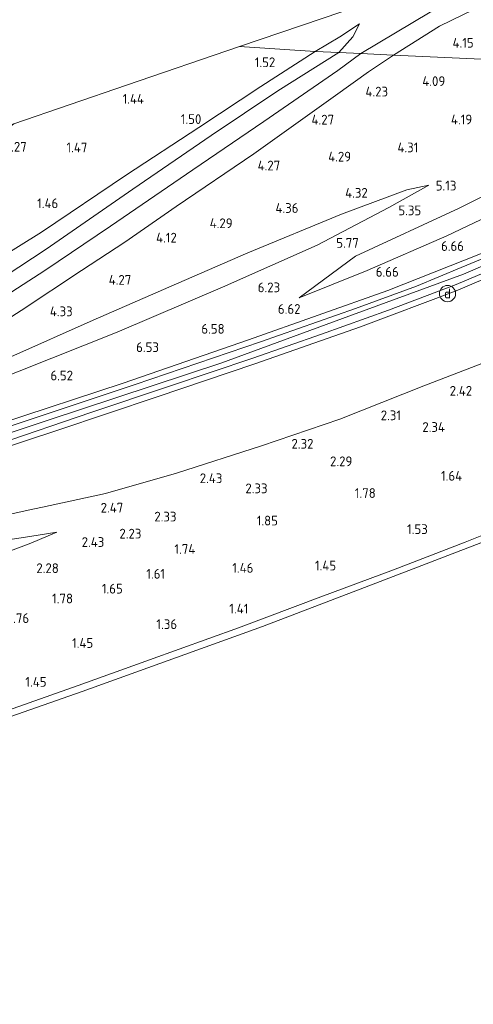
# Model space of a CAD drawing. Extents: x 126429 to 133038, y 413091 to 414846.
# Tile 291 of 304: x 132269 to 132353, y 413888 to 414069. Entities that reach past the tile are written whole.
import ezdxf
from ezdxf.enums import TextEntityAlignment as Align
from ezdxf.lldxf.tags import DXFTag

# ---------------------------------------------------------------- set-up
doc = ezdxf.new("R2010")
doc.units = 0
for name, color, linetype, lineweight in [('B-ME-GR-GRAS-GV', 60, 'Continuous', 13), ('B-ME-GW-TALUD_KRUIN-G', 90, 'Continuous', 18), ('B-ME-GW-TALUD_TEEN-G', 90, 'Continuous', 18), ('B-ME-IE-MEUBILAIR_DIJKPAAL-S', 7, 'Continuous', 25), ('B-ME-IE-TERREINAFSCHEIDING_KUNSTMATIG_HEKWERK-G', 20, 'IE-TERREINAFSCHEIDING-KUNSTMATIG', 18), ('B-ME-KG-GRENS_OPNAME-G', 210, 'KG-OPNAME', 18), ('B-ME-OB-BEKLEDING_STEEN-GV', 30, 'Continuous', 18), ('B-ME-OB-OEVERVOORZIENING-G', 7, 'Continuous', 18), ('B-ME-OG-HOOGTEPUNT-S', 7, 'Continuous', 25), ('B-ME-OG-WATER_RIVIER-GV', 130, 'Continuous', 18), ('B-ME-VH-VERHARDING_ASFALT-GV', 252, 'Continuous', 18), ('B-ME-WH-WINTERBED-G', 150, 'WH-WINTERBED', 18)]:
    doc.layers.add(name, color=color, linetype=linetype, lineweight=lineweight)
doc.styles.add('NLCS-ISO', font='NLCS-ISO.ttf')
doc.styles.add('NLCS-ISO-ANNOTATIVE-T18', font='NLCS-ISO.ttf', dxfattribs={"height": 1.8})
doc.styles.get("Standard").update_dxf_attribs({"font": 'arial.ttf'})
doc.linetypes.add('IE-TERREINAFSCHEIDING-KUNSTMATIG', pattern='A,4,[82,NLCS.SHX,S=0.75,R=90,X=0,Y=0],4,-2', length=10)
tags = doc.linetypes.add('KG-OPNAME', pattern='A,5.5,-2,["O",Standard,S=1.8,R=0,X=-0.5,Y=-0.9],-2,5.5,-2,[5,NLCS.SHX,S=0.75,R=0,X=0,Y=0],-2', length=19).pattern_tags.tags
tags[6] = DXFTag(74, 10)
tags = doc.linetypes.add('WH-WINTERBED', pattern='A,6,-3.5,["WB",Standard,S=1.8,R=0,X=-1.5,Y=-0.9],-3.5,6,-3.5,6,-3.5,6,-3.5,6,-3.5', length=51).pattern_tags.tags
tags[6] = DXFTag(74, 10)

# ---------------------------------------------------------------- blocks, each defined once
blk = doc.blocks.new('SAL-HOOGTELABEL-SO')
at = {"color": 0, "linetype": 'ByBlock', "lineweight": -2, "style": 'NLCS-ISO-ANNOTATIVE-T18'}
blk.add_attdef('HOOGTE', text='', height=1.8, dxfattribs=at).set_placement((2.79, 0), align=Align.RIGHT)
blk = doc.blocks.new('SIE-DIJKPAAL-SO')
at = {"color": 0, "linetype": 'ByBlock', "lineweight": 18}
blk.add_circle((0, 0), 1.5, dxfattribs=at)
at = {"color": 0, "linetype": 'ByBlock', "lineweight": 18, "style": 'NLCS-ISO'}
blk.add_text('d', height=1.8, dxfattribs=at).set_placement((0, 0), align=Align.MIDDLE_CENTER)

msp = doc.modelspace()

# ---------------------------------------------------------------- linework, layer by layer
at = {"layer": 'B-ME-GR-GRAS-GV'}
for points in [[(132346.782, 414068.101, 3.745), (132338.245, 414062.766, 3.781), (132332.251, 414063.046, 2.569), (132345.018, 414070.697, 2.559), (132350.261, 414074.034, 2.493), (132350.972, 414075.227, 2.464), (132350.935, 414076.524, 2.378), (132350.341, 414078.091, 2.305), (132353.06, 414079.088, 2.95), (132355.139, 414077.137, 3.284), (132355.868, 414076.259, 3.434), (132356.694, 414074.953, 3.524), (132356.78, 414073.974, 3.593), (132356.309, 414073.195, 3.678), (132355.228, 414072.208, 3.725)], [(132345.018, 414070.697, 2.559), (132332.251, 414063.046, 2.569), (132328.149, 414063.237, 2.285), (132330.752, 414066.114, 2.285), (132331.958, 414068.55, 2.21), (132328.35, 414066.124, 1.898), (132323.833, 414063.439, 1.656), (132309.86, 414064.348, 1.371), (132325.114, 414069.526, 1.683), (132328.544, 414070.691, 1.746), (132350.341, 414078.091, 2.305), (132350.935, 414076.524, 2.378), (132350.972, 414075.227, 2.464), (132350.261, 414074.034, 2.493)], [(132330.752, 414066.114, 2.285), (132328.149, 414063.237, 2.285), (132323.833, 414063.439, 1.656), (132328.35, 414066.124, 1.898), (132331.958, 414068.55, 2.21)], [(132239.952, 414006.787, 1.609), (132235.037, 414004.399, 1.724), (132231.729, 414011.799, 1.323), (132230.483, 414015.534, 1.384), (132227.488, 414022.146, 1.17), (132233.733, 414026.05, 1.233), (132240.65, 414030.775, 1.166), (132251.311, 414038.109, 1.154), (132258.834, 414043.301, 1.126), (132264.104, 414047.117, 1.138), (132268.157, 414050.071, 1.11), (132289.008, 414057.209, 1.24), (132309.86, 414064.348, 1.371), (132323.833, 414063.439, 1.656), (132313.756, 414056.957, 1.648), (132302.31, 414049.385, 1.688), (132288.994, 414040.679, 1.652), (132273.269, 414030.083, 1.615), (132256.221, 414019.541, 1.623), (132245.422, 414013.045, 1.442), (132243.34, 414010.98, 1.519), (132242.265, 414009.167, 1.58), (132241.413, 414007.906, 1.613)], [(132252.358, 414010.444, 2.378), (132244.025, 414006.558, 2.263), (132244.762, 414008.817, 2.147), (132245.507, 414009.966, 2.094), (132246.749, 414011.115, 2.003), (132255.678, 414015.947, 2.066), (132263.989, 414020.31, 2.227), (132274.153, 414026.942, 2.296), (132290.137, 414038.005, 2.304), (132304.58, 414047.954, 2.137), (132316.894, 414056.174, 2.134), (132328.149, 414063.237, 2.285), (132332.251, 414063.046, 2.569), (132328.015, 414059.943, 2.63), (132314.344, 414050.537, 2.589), (132301.206, 414041.599, 2.581), (132286.032, 414031.184, 2.593), (132273.881, 414023.042, 2.585), (132262.719, 414015.851, 2.524)], [(132333.389, 414023.02, 6.47), (132320.831, 414018.004, 6.42), (132331.256, 414025.672, 5.749), (132350.378, 414034.549, 5.027), (132364.906, 414041.765, 4.542), (132379.828, 414048.24, 4.465), (132404.526, 414059.767, 4.356), (132412.808, 414059.255, 5.933), (132393.664, 414050.429, 6.208), (132372.049, 414040.796, 6.045), (132348.085, 414029.428, 6.27)], [(132245.623, 413995.586, 5.736), (132239.274, 413992.73, 5.908), (132238.408, 413995.809, 4.532), (132246.823, 413999.091, 4.469), (132254.687, 414002.205, 4.386), (132267.647, 414007.085, 4.597), (132282.854, 414013.845, 4.453), (132298.222, 414020.596, 4.453), (132311.405, 414026.257, 4.419), (132328.653, 414033.399, 4.509), (132340.708, 414037.915, 4.637), (132344.798, 414038.795, 4.85), (132337.42, 414034.627, 5.121), (132324.145, 414027.718, 5.638), (132306.702, 414019.97, 5.868), (132287.277, 414011.629, 5.922), (132257.045, 413999.651, 5.722), (132250.13, 413997.073, 5.761)], [(132249.648, 413964.507, 2.508), (132249.471, 413964.434, 2.507), (132247.687, 413970.052, 3.583), (132256.569, 413971.616, 3.295), (132267.069, 413973.323, 2.849), (132271.154, 413973.969, 2.735), (132276.134, 413974.756, 2.597), (132271.302, 413972.696, 2.488), (132263.436, 413969.754, 2.613)]]:
    msp.add_polyline3d(points, close=True, dxfattribs=at)
for points in [[(132404.526, 414059.767, 4.356), (132338.245, 414062.766, 3.781), (132346.782, 414068.101, 3.745), (132355.228, 414072.208, 3.725)], [(132256.221, 414019.541, 1.623), (132273.269, 414030.083, 1.615), (132288.994, 414040.679, 1.652), (132302.31, 414049.385, 1.688), (132313.756, 414056.957, 1.648), (132323.833, 414063.439, 1.656), (132328.149, 414063.237, 2.285), (132316.894, 414056.174, 2.134), (132304.58, 414047.954, 2.137), (132290.137, 414038.005, 2.304), (132274.153, 414026.942, 2.296), (132263.989, 414020.31, 2.227)], [(132262.719, 414015.851, 2.524), (132273.881, 414023.042, 2.585), (132286.032, 414031.184, 2.593), (132301.206, 414041.599, 2.581), (132314.344, 414050.537, 2.589), (132328.015, 414059.943, 2.63), (132332.251, 414063.046, 2.569), (132338.245, 414062.766, 3.781), (132333.675, 414059.665, 3.765), (132327.582, 414055.308, 3.936), (132312.503, 414044.557, 3.967), (132298.157, 414034.83, 3.974), (132288.69, 414028.254, 4.007), (132280.665, 414023.006, 3.973), (132269.511, 414015.63, 4.007), (132260.156, 414009.667, 3.944)], [(132260.156, 414009.667, 3.944), (132269.511, 414015.63, 4.007), (132280.665, 414023.006, 3.973), (132288.69, 414028.254, 4.007), (132298.157, 414034.83, 3.974), (132312.503, 414044.557, 3.967), (132327.582, 414055.308, 3.936), (132333.675, 414059.665, 3.765), (132338.245, 414062.766, 3.781), (132404.526, 414059.767, 4.356)], [(132364.906, 414041.765, 4.542), (132350.378, 414034.549, 5.027), (132331.256, 414025.672, 5.749), (132320.831, 414018.004, 6.42), (132333.389, 414023.02, 6.47), (132348.085, 414029.428, 6.27), (132372.049, 414040.796, 6.045)], [(132257.045, 413999.651, 5.722), (132287.277, 414011.629, 5.922), (132306.702, 414019.97, 5.868), (132324.145, 414027.718, 5.638), (132337.42, 414034.627, 5.121), (132344.798, 414038.795, 4.85), (132340.708, 414037.915, 4.637), (132328.653, 414033.399, 4.509), (132311.405, 414026.257, 4.419), (132298.222, 414020.596, 4.453), (132282.854, 414013.845, 4.453), (132267.647, 414007.085, 4.597)], [(132369.119, 414031.173, 6.353), (132350.749, 414023.58, 6.424), (132342.491, 414020.166, 6.39), (132331.26, 414015.992, 6.465), (132313.693, 414009.876, 6.382), (132290.57, 414001.984, 6.407), (132265.834, 413993.757, 6.33), (132245.843, 413987.304, 6.342), (132241.707, 413985.962, 6.342), (132230.885, 413982.451, 6.342), (132212.93, 413976.378, 6.363), (132192.325, 413969.68, 6.305), (132178.291, 413965.035, 6.355), (132168.291, 413961.761, 6.346), (132156.446, 413957.563, 6.324), (132148.903, 413955.108, 6.366), (132140.751, 413952.438, 6.503), (132134.189, 413950.271, 6.436), (132125.996, 413947.912, 6.401), (132116.486, 413945.576, 6.438), (132099.96, 413941.68, 6.299)], [(132094.443, 413938.06, 6.415), (132110.743, 413941.749, 6.419), (132123.449, 413944.949, 6.487), (132124.278, 413945.158, 6.492), (132131.399, 413947.117, 6.475), (132135.791, 413948.325, 6.465), (132139.862, 413949.576, 6.443), (132157.057, 413955.364, 6.283), (132178.142, 413962.553, 6.26), (132197.347, 413968.87, 6.281), (132217.213, 413975.349, 6.293), (132233.546, 413980.533, 6.309), (132242.575, 413983.505, 6.311), (132250.656, 413986.214, 6.263), (132265.03, 413990.936, 6.261), (132282.421, 413996.799, 6.339), (132296.921, 414001.678, 6.305), (132312.278, 414006.838, 6.338), (132324.975, 414011.305, 6.375), (132337.323, 414015.714, 6.28), (132349.811, 414020.463, 6.297), (132368.231, 414028.178, 6.347)], [(132354.303, 414026.12, 6.443), (132337.232, 414019.361, 6.439), (132311.49, 414010.232, 6.431), (132288.351, 414002.24, 6.541), (132265.475, 413994.704, 6.321), (132241.487, 413986.777, 6.374), (132237.913, 413989.045, 6.37), (132232.728, 413985.119, 6.445), (132229.406, 413983.095, 6.395), (132212.192, 413977.063, 6.5), (132189.241, 413969.796, 6.334), (132168.953, 413963.052, 6.35), (132148.73, 413956.117, 6.362), (132131.187, 413950.597, 6.37), (132110.538, 413945.415, 6.362), (132080.62, 413938.344, 6.125)], [(132080.62, 413938.344, 6.125), (132110.538, 413945.415, 6.362), (132131.187, 413950.597, 6.37), (132148.73, 413956.117, 6.362), (132168.953, 413963.052, 6.35), (132189.241, 413969.796, 6.334), (132212.192, 413977.063, 6.5), (132229.406, 413983.095, 6.395), (132232.728, 413985.119, 6.445), (132237.913, 413989.045, 6.37), (132241.487, 413986.777, 6.374), (132265.475, 413994.704, 6.321), (132288.351, 414002.24, 6.541), (132311.49, 414010.232, 6.431), (132337.232, 414019.361, 6.439), (132354.303, 414026.12, 6.443)], [(132365.886, 414026.072, 6.37), (132349.829, 414019.304, 6.362), (132332.146, 414012.611, 6.358), (132312.679, 414005.811, 6.354), (132294.626, 413999.706, 6.317), (132276.278, 413993.539, 6.248), (132259.069, 413987.877, 6.261), (132242.96, 413982.728, 6.338), (132239.145, 413981.473, 6.342), (132231.051, 413978.809, 6.35), (132215.112, 413973.485, 6.35), (132196.676, 413967.372, 6.338), (132178.655, 413961.484, 6.366), (132158.783, 413954.88, 6.399), (132147.925, 413951.039, 6.447), (132147.999, 413950.749, 6.431), (132148.724, 413947.907, 6.275), (132148.943, 413947.049, 6.228), (132143.784, 413945.903, 6.382), (132135.625, 413943.876, 6.455), (132129.625, 413942.011, 6.504), (132122.208, 413939.16, 6.573), (132114.846, 413935.981, 6.435), (132104.27, 413931.646, 6.394)], [(132362.544, 414008.924, 2.532), (132343.881, 414001.726, 2.569), (132328.386, 413995.574, 2.561), (132313.898, 413990.692, 2.556), (132298.181, 413985.645, 2.561), (132285.117, 413981.864, 2.678), (132273.463, 413979.339, 2.995), (132270.834, 413978.801, 3.034), (132263.933, 413977.286, 3.137), (132246.279, 413973.882, 3.814), (132242.96, 413982.728, 6.338), (132259.069, 413987.877, 6.261), (132276.278, 413993.539, 6.248), (132294.626, 413999.706, 6.317), (132312.679, 414005.811, 6.354), (132332.146, 414012.611, 6.358), (132349.829, 414019.304, 6.362), (132365.886, 414026.072, 6.37)], [(132263.933, 413977.286, 3.137), (132270.834, 413978.801, 3.034), (132273.463, 413979.339, 2.995), (132285.117, 413981.864, 2.678), (132298.181, 413985.645, 2.561), (132313.898, 413990.692, 2.556), (132328.386, 413995.574, 2.561), (132343.881, 414001.726, 2.569), (132362.544, 414008.924, 2.532)], [(132365.347, 413978.439, 1.207), (132351.473, 413972.891, 1.332), (132338.244, 413967.764, 1.232), (132324.858, 413962.787, 1.182), (132309.626, 413957.071, 1.082), (132293.208, 413951.183, 1.119), (132280.087, 413946.418, 1.132), (132265.962, 413941.455, 1.132)], [(132263.436, 413969.754, 2.613), (132271.302, 413972.696, 2.488), (132276.134, 413974.756, 2.597), (132271.154, 413973.969, 2.735), (132267.069, 413973.323, 2.849)]]:
    msp.add_polyline3d(points, dxfattribs=at)
at = {"layer": 'B-ME-GW-TALUD_KRUIN-G'}
for points in [[(132355.228, 414072.208, 3.725), (132346.782, 414068.101, 3.745), (132338.245, 414062.766, 3.781)], [(132328.149, 414063.237, 2.285), (132330.752, 414066.114, 2.285), (132331.958, 414068.55, 2.21)], [(132338.245, 414062.766, 3.781), (132333.675, 414059.665, 3.765), (132327.582, 414055.308, 3.936), (132312.503, 414044.557, 3.967), (132298.157, 414034.83, 3.974), (132288.69, 414028.254, 4.007), (132280.665, 414023.006, 3.973), (132269.511, 414015.63, 4.007), (132260.156, 414009.667, 3.944), (132247.44, 414003.05, 3.944), (132237.155, 413998.848, 3.894), (132227.126, 413995.107, 3.757), (132211.842, 413989.084, 3.744), (132202.288, 413984.526, 3.869), (132194.046, 413980.171, 4.257)], [(132328.149, 414063.237, 2.285), (132316.894, 414056.174, 2.134), (132304.58, 414047.954, 2.137), (132290.137, 414038.005, 2.304), (132274.153, 414026.942, 2.296), (132263.989, 414020.31, 2.227), (132255.678, 414015.947, 2.066), (132246.749, 414011.115, 2.003), (132245.507, 414009.966, 2.094), (132244.762, 414008.817, 2.147), (132244.025, 414006.558, 2.263)], [(132412.808, 414059.255, 5.933), (132393.664, 414050.429, 6.208), (132372.049, 414040.796, 6.045), (132348.085, 414029.428, 6.27), (132333.389, 414023.02, 6.47), (132320.831, 414018.004, 6.42)], [(132431.327, 414055.526, 6.249), (132416.827, 414048.728, 6.309), (132399.424, 414040.762, 6.313), (132382.451, 414033.22, 6.346), (132365.886, 414026.072, 6.37), (132349.829, 414019.304, 6.362), (132332.146, 414012.611, 6.358), (132312.679, 414005.811, 6.354), (132294.626, 413999.706, 6.317), (132276.278, 413993.539, 6.248), (132259.069, 413987.877, 6.261), (132242.96, 413982.728, 6.338)], [(132081.043, 413942.713, 5.875), (132099.366, 413947.482, 6.003), (132126.354, 413955.494, 5.859), (132151.206, 413962.268, 6.04), (132181.259, 413971.855, 6.115), (132207.467, 413980.829, 6.195), (132224.779, 413986.916, 6.218), (132233.363, 413990.194, 6.209), (132239.274, 413992.73, 5.908), (132245.623, 413995.586, 5.736), (132250.13, 413997.073, 5.761), (132257.045, 413999.651, 5.722), (132287.277, 414011.629, 5.922), (132306.702, 414019.97, 5.868), (132324.145, 414027.718, 5.638), (132337.42, 414034.627, 5.121), (132344.798, 414038.795, 4.85)], [(132365.347, 413978.439, 1.207), (132351.473, 413972.891, 1.332), (132338.244, 413967.764, 1.232), (132324.858, 413962.787, 1.182), (132309.626, 413957.071, 1.082), (132293.208, 413951.183, 1.119), (132280.087, 413946.418, 1.132), (132265.962, 413941.455, 1.132), (132258.952, 413939.012, 1.119), (132247.096, 413934.907, 1.094), (132233.889, 413930.382, 1.269), (132219.583, 413925.502, 1.344), (132206.115, 413920.994, 1.257), (132192.218, 413916.418, 1.169), (132189.745, 413917.617, 1.325), (132175.614, 413913.261, 1.288), (132157.466, 413906.862, 1.288), (132143.979, 413902.811, 1.238), (132129.895, 413899.012, 1.325), (132116.052, 413894.286, 1.338), (132101.171, 413889.433, 1.35)], [(132176.937, 413953.581, 6.07), (132195.017, 413957.553, 5.473), (132211.57, 413961.885, 4.849), (132229.149, 413965.729, 4.342), (132247.687, 413970.052, 3.583), (132256.569, 413971.616, 3.295), (132267.069, 413973.323, 2.849), (132271.154, 413973.969, 2.735), (132276.134, 413974.756, 2.597)]]:
    msp.add_polyline3d(points, dxfattribs=at)
at = {"layer": 'B-ME-GW-TALUD_TEEN-G'}
for points in [[(132350.341, 414078.091, 2.305), (132350.935, 414076.524, 2.378), (132350.972, 414075.227, 2.464), (132350.261, 414074.034, 2.493), (132345.018, 414070.697, 2.559), (132332.251, 414063.046, 2.569)], [(132331.958, 414068.55, 2.21), (132328.35, 414066.124, 1.898), (132323.833, 414063.439, 1.656)], [(132323.833, 414063.439, 1.656), (132313.756, 414056.957, 1.648), (132302.31, 414049.385, 1.688), (132288.994, 414040.679, 1.652), (132273.269, 414030.083, 1.615), (132256.221, 414019.541, 1.623), (132245.422, 414013.045, 1.442), (132243.34, 414010.98, 1.519), (132242.265, 414009.167, 1.58), (132241.413, 414007.906, 1.613), (132239.952, 414006.787, 1.609), (132235.037, 414004.399, 1.724), (132223.876, 413999.991, 1.494), (132216.961, 413997.309, 1.55), (132203.758, 413992.174, 1.571), (132195.52, 413989.213, 1.514), (132191.615, 413988.503, 1.421), (132188.149, 413987.786, 1.438), (132171.052, 413982.056, 1.404), (132154.527, 413976.881, 1.386), (132133.193, 413970.752, 1.177), (132111.534, 413963.783, 1.255), (132093.066, 413958.163, 1.257), (132082.026, 413955.17, 1.176)], [(132244.025, 414006.558, 2.263), (132252.358, 414010.444, 2.378), (132262.719, 414015.851, 2.524), (132273.881, 414023.042, 2.585), (132286.032, 414031.184, 2.593), (132301.206, 414041.599, 2.581), (132314.344, 414050.537, 2.589), (132328.015, 414059.943, 2.63), (132332.251, 414063.046, 2.569)], [(132320.831, 414018.004, 6.42), (132331.256, 414025.672, 5.749), (132350.378, 414034.549, 5.027), (132364.906, 414041.765, 4.542), (132379.828, 414048.24, 4.465), (132404.526, 414059.767, 4.356)], [(132158.783, 413954.88, 6.399), (132168.326, 413956.318, 6.236), (132183.315, 413960.072, 5.985), (132200.657, 413964.226, 5.425), (132217.34, 413968.046, 4.812), (132232.815, 413971.453, 4.22), (132246.279, 413973.882, 3.814), (132263.933, 413977.286, 3.137), (132270.834, 413978.801, 3.034), (132273.463, 413979.339, 2.995), (132285.117, 413981.864, 2.678), (132298.181, 413985.645, 2.561), (132313.898, 413990.692, 2.556), (132328.386, 413995.574, 2.561), (132343.881, 414001.726, 2.569), (132362.544, 414008.924, 2.532), (132380.338, 414016.492, 2.435), (132397.684, 414024.198, 2.488), (132413.616, 414031.195, 2.516), (132430.706, 414039.063, 2.581)], [(132344.798, 414038.795, 4.85), (132340.708, 414037.915, 4.637), (132328.653, 414033.399, 4.509), (132311.405, 414026.257, 4.419), (132298.222, 414020.596, 4.453), (132282.854, 414013.845, 4.453), (132267.647, 414007.085, 4.597), (132254.687, 414002.205, 4.386), (132246.823, 413999.091, 4.469), (132238.408, 413995.809, 4.532), (132224.621, 413990.726, 4.507), (132207.563, 413984.815, 4.394), (132194.046, 413980.171, 4.257)], [(132276.134, 413974.756, 2.597), (132271.302, 413972.696, 2.488), (132263.436, 413969.754, 2.613), (132249.648, 413964.507, 2.508), (132249.471, 413964.434, 2.507), (132238.774, 413960.59, 2.488), (132221.085, 413954.804, 2.565), (132204.274, 413949.153, 2.597), (132195.604, 413945.909, 2.625), (132183.749, 413941.844, 2.577), (132167.991, 413936.277, 2.52), (132155.563, 413931.878, 2.565), (132142.231, 413927.988, 2.524), (132128.646, 413923.726, 2.654), (132117.74, 413920.549, 2.581), (132101.09, 413915.02, 2.512), (132078.04, 413907.471, 2.253)]]:
    msp.add_polyline3d(points, dxfattribs=at)
at = {"layer": 'B-ME-IE-TERREINAFSCHEIDING_KUNSTMATIG_HEKWERK-G'}
msp.add_polyline3d([(132427.325, 414058.605, 6.386), (132420.901, 414055.499, 6.39), (132393.356, 414043.03, 6.394), (132371.058, 414033.21, 6.431), (132354.303, 414026.12, 6.443), (132337.232, 414019.361, 6.439), (132311.49, 414010.232, 6.431), (132288.351, 414002.24, 6.541), (132265.475, 413994.704, 6.321), (132241.487, 413986.777, 6.374)], dxfattribs=at)
at = {"layer": 'B-ME-KG-GRENS_OPNAME-G'}
for points in [[(132527.888, 414163.502, -0.173), (132499.569, 414147.624, -0.173), (132496.945, 414146.153, -0.096), (132492.871, 414144.254, -0.173), (132478.71, 414137.654, 1.469), (132445.29, 414122.077, 1.617), (132444.712, 414121.807, 1.632), (132426.257, 414113.205, 1.587), (132407.802, 414104.604, 1.542), (132389.346, 414096.002, 1.497), (132370.891, 414087.4, 1.452), (132363.546, 414083.976, 2.351), (132361.137, 414082.853, 3.078), (132353.06, 414079.088, 2.95), (132350.341, 414078.091, 2.305), (132328.544, 414070.691, 1.746), (132325.114, 414069.526, 1.683), (132309.86, 414064.348, 1.371)], [(132309.86, 414064.348, 1.371), (132289.008, 414057.209, 1.24), (132268.157, 414050.071, 1.11), (132258.077, 414046.869, -0.977), (132238.942, 414040.356, -0.973), (132223.554, 414035.047, 1.181), (132199.948, 414027.033, 1.35), (132175.753, 414016.322, 1.057), (132151.558, 414005.612, 0.763), (132150.218, 414004.99, -0.111), (132148.27, 414004.157, 0.647), (132129.863, 413996.009, 0.636), (132111.455, 413987.86, 0.624), (132083.916, 413978.014, 0.416)]]:
    msp.add_polyline3d(points, dxfattribs=at)
at = {"layer": 'B-ME-OB-BEKLEDING_STEEN-GV'}
for points in [[(132265.962, 413941.455, 1.132), (132280.087, 413946.418, 1.132), (132293.208, 413951.183, 1.119), (132309.626, 413957.071, 1.082), (132324.858, 413962.787, 1.182), (132338.244, 413967.764, 1.232), (132351.473, 413972.891, 1.332), (132365.347, 413978.439, 1.207)], [(132355.956, 413973.375, 1), (132335.031, 413965.351, 1), (132314.105, 413957.327, 1), (132280.823, 413945.354, 0.9), (132266.405, 413940.299, 0.9)]]:
    msp.add_polyline3d(points, dxfattribs=at)
at = {"layer": 'B-ME-OB-OEVERVOORZIENING-G'}
msp.add_polyline3d([(132104.421, 413887.62, 0.9), (132107.744, 413888.631, 0.9), (132113.867, 413890.152, 0.9), (132121.74, 413892.614, 0.9), (132134.956, 413896.818, 0.9), (132143.607, 413899.423, 0.9), (132150.989, 413901.793, 0.9), (132153.546, 413902.638, 0.9), (132158.515, 413903.978, 0.9), (132164.237, 413905.929, 0.9), (132170.256, 413907.907, 0.9), (132179.853, 413911.607, 0.9), (132182.28, 413912.25, 0.9), (132192.702, 413915.223, 0.9), (132200.427, 413917.636, 0.9), (132214.11, 413922.399, 0.9), (132228.124, 413927.179, 0.9), (132242.94, 413932.225, 0.9), (132253.913, 413935.874, 0.9), (132266.405, 413940.299, 0.9), (132280.823, 413945.354, 0.9), (132314.105, 413957.327, 1), (132335.031, 413965.351, 1), (132355.956, 413973.375, 1)], dxfattribs=at)
at = {"layer": 'B-ME-OG-WATER_RIVIER-GV'}
msp.add_polyline3d([(132104.421, 413887.62, 0.9), (132107.744, 413888.631, 0.9), (132113.867, 413890.152, 0.9), (132121.74, 413892.614, 0.9), (132134.956, 413896.818, 0.9), (132143.607, 413899.423, 0.9), (132150.989, 413901.793, 0.9), (132153.546, 413902.638, 0.9), (132158.515, 413903.978, 0.9), (132164.237, 413905.929, 0.9), (132170.256, 413907.907, 0.9), (132179.853, 413911.607, 0.9), (132182.28, 413912.25, 0.9), (132192.702, 413915.223, 0.9), (132200.427, 413917.636, 0.9), (132214.11, 413922.399, 0.9), (132228.124, 413927.179, 0.9), (132242.94, 413932.225, 0.9), (132253.913, 413935.874, 0.9), (132266.405, 413940.299, 0.9), (132280.823, 413945.354, 0.9), (132314.105, 413957.327, 1), (132335.031, 413965.351, 1), (132355.956, 413973.375, 1)], dxfattribs=at)
at = {"layer": 'B-ME-VH-VERHARDING_ASFALT-GV'}
for points in [[(132099.96, 413941.68, 6.299), (132116.486, 413945.576, 6.438), (132125.996, 413947.912, 6.401), (132134.189, 413950.271, 6.436), (132140.751, 413952.438, 6.503), (132148.903, 413955.108, 6.366), (132156.446, 413957.563, 6.324), (132168.291, 413961.761, 6.346), (132178.291, 413965.035, 6.355), (132192.325, 413969.68, 6.305), (132212.93, 413976.378, 6.363), (132230.885, 413982.451, 6.342), (132241.707, 413985.962, 6.342), (132245.843, 413987.304, 6.342), (132265.834, 413993.757, 6.33), (132290.57, 414001.984, 6.407), (132313.693, 414009.876, 6.382), (132331.26, 414015.992, 6.465), (132342.491, 414020.166, 6.39), (132350.749, 414023.58, 6.424), (132369.119, 414031.173, 6.353)], [(132368.231, 414028.178, 6.347), (132349.811, 414020.463, 6.297), (132337.323, 414015.714, 6.28), (132324.975, 414011.305, 6.375), (132312.278, 414006.838, 6.338), (132296.921, 414001.678, 6.305), (132282.421, 413996.799, 6.339), (132265.03, 413990.936, 6.261), (132250.656, 413986.214, 6.263), (132242.575, 413983.505, 6.311), (132233.546, 413980.533, 6.309), (132217.213, 413975.349, 6.293), (132197.347, 413968.87, 6.281), (132178.142, 413962.553, 6.26), (132157.057, 413955.364, 6.283), (132139.862, 413949.576, 6.443), (132135.791, 413948.325, 6.465), (132131.399, 413947.117, 6.475), (132124.278, 413945.158, 6.492), (132123.449, 413944.949, 6.487), (132110.743, 413941.749, 6.419), (132094.443, 413938.06, 6.415)]]:
    msp.add_polyline3d(points, dxfattribs=at)
at = {"layer": 'B-ME-WH-WINTERBED-G'}
msp.add_polyline3d([(132079.558, 413925.644, 6.184), (132103.594, 413933.743, 6.419), (132131.399, 413947.117, 6.475), (132150.901, 413954.037, 6.451), (132170.404, 413960.958, 6.426), (132206.283, 413972.816, 6.376), (132242.162, 413984.674, 6.326), (132274.359, 413995.336, 6.352), (132306.556, 414005.999, 6.377), (132328.875, 414014.166, 6.4), (132351.193, 414022.334, 6.423), (132375.634, 414032.898, 6.414), (132400.075, 414043.463, 6.405), (132431.305, 414058.153, 6.288)], dxfattribs=at)

# ---------------------------------------------------------------- block references
at = {"layer": 'B-ME-IE-MEUBILAIR_DIJKPAAL-S'}
msp.add_blockref('SIE-DIJKPAAL-SO', (132348.236, 414018.772, 6.346), dxfattribs=at)
at = {"layer": 'B-ME-OG-HOOGTEPUNT-S'}
for p, values in [((132350.277, 414064.143, 4.146), {'HOOGTE': '4.15'}), ((132313.647, 414060.549, 1.519), {'HOOGTE': '1.52'}), ((132345.025, 414057.066, 4.09), {'HOOGTE': '4.09'}), ((132334.471, 414055.136, 4.233), {'HOOGTE': '4.23'}), ((132289.403, 414053.804, 1.444), {'HOOGTE': '1.44'}), ((132300.006, 414050.065, 1.496), {'HOOGTE': '1.50'}), ((132324.507, 414049.959, 4.27), {'HOOGTE': '4.27'}), ((132350, 414050, 4.194), {'HOOGTE': '4.19'}), ((132267.772, 414044.95, 1.269), {'HOOGTE': '1.27'}), ((132278.968, 414044.835, 1.465), {'HOOGTE': '1.47'}), ((132340.063, 414044.834, 4.308), {'HOOGTE': '4.31'}), ((132327.65, 414043.138, 4.29), {'HOOGTE': '4.29'}), ((132314.561, 414041.492, 4.27), {'HOOGTE': '4.27'}), ((132347.092, 414037.783, 5.133), {'HOOGTE': '5.13'}), ((132330.722, 414036.458, 4.32), {'HOOGTE': '4.32'}), ((132273.59, 414034.53, 1.456), {'HOOGTE': '1.46'}), ((132317.934, 414033.656, 4.358), {'HOOGTE': '4.36'}), ((132340.588, 414033.214, 5.346), {'HOOGTE': '5.35'}), ((132305.774, 414030.841, 4.29), {'HOOGTE': '4.29'}), ((132295.477, 414028.186, 4.12), {'HOOGTE': '4.12'}), ((132329.072, 414027.212, 5.77), {'HOOGTE': '5.77'}), ((132348.491, 414026.637, 6.658), {'HOOGTE': '6.66'}), ((132287.075, 414020.397, 4.265), {'HOOGTE': '4.27'}), ((132336.44, 414021.874, 6.658), {'HOOGTE': '6.66'}), ((132314.544, 414019.012, 6.233), {'HOOGTE': '6.23'}), ((132318.306, 414015.027, 6.62), {'HOOGTE': '6.62'}), ((132276.252, 414014.587, 4.333), {'HOOGTE': '4.33'}), ((132304.295, 414011.359, 6.583), {'HOOGTE': '6.58'}), ((132292.178, 414007.975, 6.533), {'HOOGTE': '6.53'}), ((132276.317, 414002.748, 6.52), {'HOOGTE': '6.52'}), ((132349.992, 413999.928, 2.417), {'HOOGTE': '2.42'}), ((132336.861, 413995.402, 2.308), {'HOOGTE': '2.31'}), ((132344.972, 413993.242, 2.339), {'HOOGTE': '2.34'}), ((132320.703, 413990.147, 2.32), {'HOOGTE': '2.32'}), ((132327.875, 413986.915, 2.289), {'HOOGTE': '2.29'}), ((132348.141, 413984.238, 1.639), {'HOOGTE': '1.64'}), ((132303.887, 413983.788, 2.433), {'HOOGTE': '2.43'}), ((132312.227, 413981.922, 2.326), {'HOOGTE': '2.33'}), ((132332.2, 413981.059, 1.776), {'HOOGTE': '1.78'}), ((132285.586, 413978.355, 2.47), {'HOOGTE': '2.47'}), ((132295.421, 413976.712, 2.326), {'HOOGTE': '2.33'}), ((132314.142, 413975.976, 1.851), {'HOOGTE': '1.85'}), ((132288.942, 413973.571, 2.233), {'HOOGTE': '2.23'}), ((132341.805, 413974.403, 1.533), {'HOOGTE': '1.53'}), ((132282.092, 413972.019, 2.426), {'HOOGTE': '2.43'}), ((132298.895, 413970.73, 1.739), {'HOOGTE': '1.74'}), ((132324.881, 413967.682, 1.446), {'HOOGTE': '1.45'}), ((132273.699, 413967.194, 2.276), {'HOOGTE': '2.28'}), ((132293.312, 413966.16, 1.612), {'HOOGTE': '1.61'}), ((132309.609, 413967.248, 1.458), {'HOOGTE': '1.46'}), ((132285.499, 413963.414, 1.646), {'HOOGTE': '1.65'}), ((132276.319, 413961.605, 1.776), {'HOOGTE': '1.78'}), ((132308.685, 413959.73, 1.408), {'HOOGTE': '1.41'}), ((132268.222, 413957.972, 1.764), {'HOOGTE': '1.76'}), ((132295.531, 413956.866, 1.358), {'HOOGTE': '1.36'}), ((132280.043, 413953.396, 1.446), {'HOOGTE': '1.45'}), ((132271.431, 413946.214, 1.446), {'HOOGTE': '1.45'})]:
    msp.add_blockref('SAL-HOOGTELABEL-SO', p, dxfattribs=at).add_auto_attribs(values)

doc.saveas('drawing.dxf')
